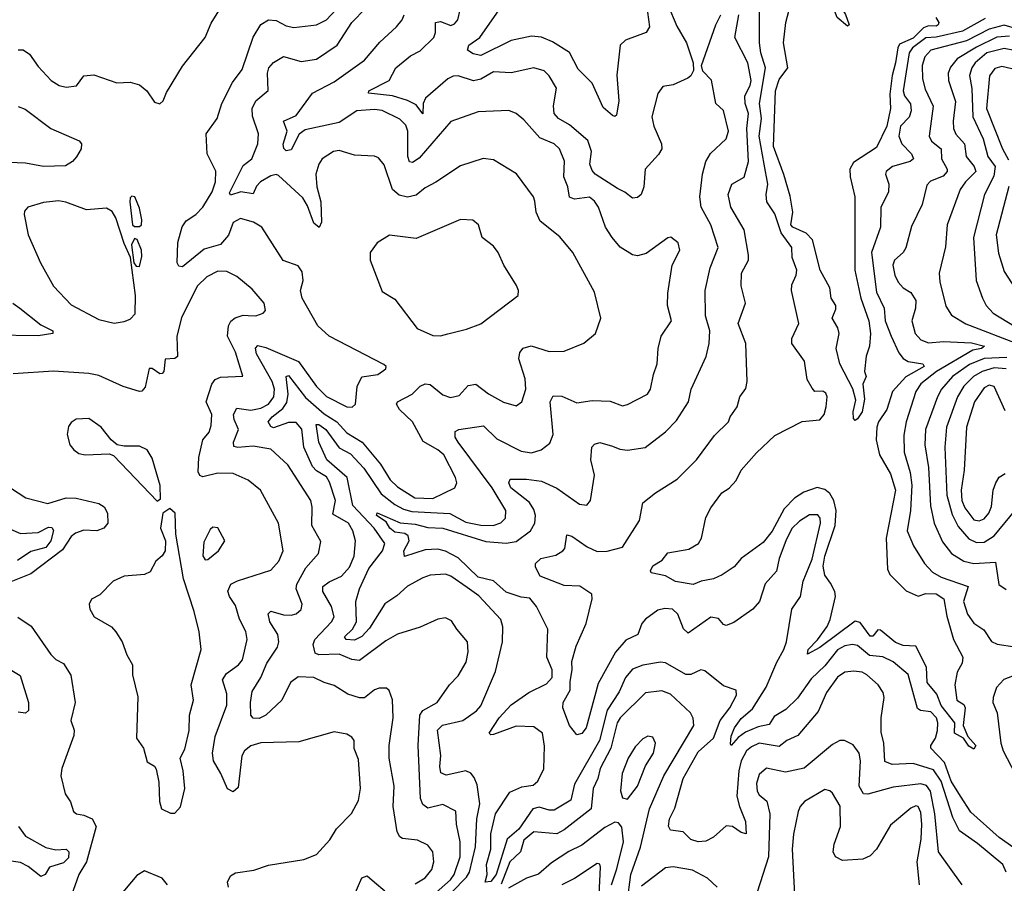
# Model space of a CAD drawing. Extents: x 1552033 to 1694788, y 811965 to 917215.
# Tile 510 of 632: x 1652401 to 1656295, y 887291 to 890706. Entities that reach past the tile are written whole.
import ezdxf

# ---------------------------------------------------------------- set-up
doc = ezdxf.new("R2010")
doc.units = 0

msp = doc.modelspace()

# ---------------------------------------------------------------- linework, layer by layer
at = {"layer": '0CON20XD'}
for points in [[(1653325, 890637.3), (1653355, 890686.2), (1653385, 890704.7), (1653415, 890703.1), (1653455, 890681.5), (1653485, 890675.4), (1653575, 890686.1), (1653615, 890704.7), (1653691.3, 890788.7)], [(1656219.3, 890710.7), (1656130.1, 890659.9), (1656025, 890636.9), (1655985, 890634.7), (1655931.8, 890595), (1655918.3, 890575), (1655894.5, 890425), (1655900.2, 890405), (1655923.7, 890373.7), (1655927, 890345), (1655919, 890321), (1655884.7, 890285), (1655877.4, 890245), (1655889.5, 890215), (1655928, 890175), (1655935.4, 890155), (1655922.9, 890145), (1655853.1, 890125), (1655827.5, 890105), (1655825.5, 890095), (1655838.4, 890055), (1655837.2, 890025), (1655807.3, 889962.7), (1655805.3, 889885), (1655769.5, 889785), (1655789, 889629), (1655820.3, 889565), (1655823.4, 889515), (1655847.5, 889455), (1655877.9, 889387.9), (1655895.6, 889365.6), (1655915, 889353.8), (1655972.5, 889345), (1655977.7, 889335), (1655905, 889293.2), (1655852.8, 889235), (1655830.8, 889165), (1655796.9, 889115), (1655790.3, 889095), (1655788.6, 889045), (1655801.2, 888985), (1655845, 888909.5), (1655864.5, 888845), (1655827.2, 888655), (1655832.7, 888532.7), (1655842, 888512), (1655907.1, 888447.1), (1655955, 888425.9), (1655985, 888436.7), (1656025, 888435.8), (1656055.8, 888415), (1656067.5, 888347.5), (1656094.3, 888255), (1656130.4, 888185), (1656128.8, 888161.2), (1656108.8, 888125), (1656098.8, 888075), (1656106.7, 888015), (1656135, 887997.1), (1656140.7, 887985), (1656132.2, 887915), (1656151.1, 887871.1), (1656182.9, 887835), (1656175, 887821.4), (1656155, 887832.9), (1656134, 887865), (1656097.8, 887885), (1656100, 887925), (1656045, 887993.2), (1656028, 888038), (1655990.6, 888085), (1655987.5, 888145), (1655945, 888228.2), (1655895, 888231.7), (1655865, 888242.4), (1655805, 888291.5), (1655795, 888292.8), (1655775, 888268.5), (1655765, 888268), (1655725, 888321.5), (1655705, 888327.1), (1655565, 888223.3), (1655516.4, 888196.4), (1655519.5, 888215), (1655556.7, 888253.3), (1655595, 888306.4), (1655606.4, 888333.6), (1655627, 888425), (1655624.4, 888445), (1655607.8, 888477.8), (1655585, 888509.1), (1655579.2, 888545), (1655585.8, 888585), (1655626.1, 888705), (1655630.6, 888765), (1655621.2, 888805), (1655605, 888832.8), (1655585, 888848.2), (1655555.3, 888855.3), (1655502, 888838), (1655465, 888814.3), (1655425, 888771.2), (1655376.8, 888683.2), (1655341.6, 888638.4), (1655255, 888575.6), (1655227.4, 888542.6), (1655179.8, 888510.2), (1655145, 888494.1), (1655096, 888485), (1655065, 888471.8), (1654995, 888483.8), (1654955, 888506.2), (1654898.3, 888518.3), (1654895.8, 888525.8), (1654904.5, 888545.5), (1654941.5, 888568.5), (1654965, 888597.1), (1655047.8, 888612.2), (1655086.2, 888635), (1655098, 888655), (1655115, 888737.5), (1655134.2, 888775), (1655178, 888835), (1655206.5, 888853.5), (1655235, 888884), (1655254.5, 888925), (1655315, 888993.5), (1655388.1, 889061.9), (1655495, 889117.5), (1655565, 889123.8), (1655582.3, 889145), (1655590, 889175), (1655594.4, 889214.4), (1655589.3, 889229.3), (1655577.3, 889237.3), (1655545.9, 889235.9), (1655535, 889248.8), (1655515, 889282.5), (1655504.4, 889355), (1655454.6, 889425), (1655455.4, 889445), (1655482.5, 889505), (1655453.3, 889635), (1655455, 889657.5), (1655472.5, 889695), (1655474.3, 889715), (1655455.6, 889765), (1655454.5, 889805), (1655412.5, 889862.5), (1655387.8, 889937.8), (1655356.1, 889986.1), (1655352.9, 890015), (1655360.5, 890055), (1655345.1, 890135), (1655326.1, 890245), (1655334.6, 890315.3), (1655326.6, 890375), (1655350.8, 890515), (1655332.1, 890575), (1655326.8, 890615), (1655327.5, 890795)], [(1655675, 890680), (1655634.6, 890715), (1655618, 890755), (1655625, 890780), (1655635, 890778), (1655666.6, 890726.6), (1655682, 890685), (1655675, 890680)], [(1652955, 890373.3), (1652968.8, 890385), (1652982.3, 890417.7), (1653045, 890522), (1653134.4, 890635), (1653158.2, 890691.8), (1653189.1, 890740.9)], [(1654014.8, 887225.2), (1654104.4, 887305), (1654119.2, 887325), (1654143, 887395), (1654143.5, 887455), (1654129.2, 887525), (1654126.4, 887576.4), (1654075, 887602.9), (1654015, 887587.6), (1653995, 887602.9), (1653986, 887626), (1653977.3, 887835), (1653983.4, 887955), (1653996.2, 887973.8), (1654051.8, 888005), (1654100.6, 888075), (1654135, 888110.6), (1654166.6, 888165), (1654175.4, 888205.4), (1654172.7, 888245), (1654129.5, 888295), (1654108.8, 888328.8), (1654085, 888340), (1654055, 888335.5), (1653985, 888303.8), (1653895, 888276.5), (1653849.9, 888250.1), (1653745, 888171.1), (1653715, 888175.8), (1653665, 888197.2), (1653583.8, 888193.8), (1653570.2, 888200.2), (1653562.2, 888235), (1653568.4, 888255), (1653634, 888325), (1653644.7, 888345), (1653634, 888385), (1653600, 888445), (1653600.7, 888465), (1653625, 888482.9), (1653673.8, 888505), (1653705, 888541.1), (1653724, 888584), (1653728.9, 888645), (1653719.2, 888685), (1653701.3, 888715), (1653639.8, 888749.8), (1653649.8, 888805), (1653626.7, 888876.7), (1653615, 888897.6), (1653575, 888922), (1653559.4, 888939.4), (1653524.9, 889014.9), (1653517, 889087), (1653495, 889112.9), (1653465, 889112.9), (1653405, 889092), (1653395, 889096.7), (1653384.2, 889115), (1653399.3, 889135), (1653441.8, 889168.2), (1653458, 889192), (1653462.7, 889225), (1653455.5, 889294.5), (1653465, 889299.2), (1653532, 889212), (1653605, 889146.7), (1653655.9, 889115.9), (1653695, 889072.6), (1653755.7, 889035.7), (1653828.2, 888948.2), (1653866.5, 888886.5), (1653895, 888858.1), (1653964.5, 888815), (1654035, 888812.1), (1654122, 888855), (1654130, 888875), (1654124.4, 888895), (1654078.2, 888985), (1654055.5, 889005), (1653997.3, 889037.3), (1653955, 889115.4), (1653904, 889165), (1653891.5, 889185), (1653895.7, 889195), (1653953.6, 889225), (1653985, 889256.4), (1654005, 889266.4), (1654025, 889262.7), (1654075, 889222.2), (1654105, 889211.3), (1654139.9, 889220.1), (1654175, 889259.5), (1654204.6, 889264.6), (1654255, 889226.4), (1654315, 889192.9), (1654365, 889179.1), (1654387.1, 889195), (1654402.6, 889245), (1654399.7, 889285), (1654375.4, 889365), (1654379.8, 889390.2), (1654393, 889407), (1654424.4, 889415.6), (1654495, 889393.3), (1654555, 889394.4), (1654632.8, 889427.2), (1654678, 889465), (1654699.2, 889525), (1654675, 889628.8), (1654588.2, 889785), (1654537.2, 889847.2), (1654459.6, 889909.6), (1654443.9, 889945), (1654438.3, 889988.3), (1654433.3, 890005), (1654366.6, 890096.6), (1654275, 890151.9), (1654233.6, 890156.4), (1654145, 890128.1), (1654047.2, 890062.8), (1654005, 890041.5), (1653968.7, 890011.3), (1653935, 890003.4), (1653902.3, 890012.3), (1653876.1, 890035), (1653842.5, 890132.5), (1653820.2, 890160.2), (1653805, 890166.5), (1653725, 890170.4), (1653665, 890188.2), (1653642.5, 890185), (1653597.8, 890155), (1653584.5, 890135), (1653572.9, 890095), (1653576.4, 890045), (1653592.5, 889985), (1653595.4, 889904.6), (1653585.6, 889884.4), (1653565, 889900.6), (1653540, 889970), (1653521, 890001), (1653425, 890089.7), (1653415, 890094.1), (1653395, 890088.4), (1653354.1, 890065), (1653337.5, 890047.5), (1653325, 890017.1), (1653275.5, 890024.5), (1653235, 890011.5), (1653231.2, 890021.2), (1653285, 890129.5), (1653319.1, 890155), (1653343.4, 890215), (1653345.2, 890255), (1653321.7, 890325), (1653320.2, 890355), (1653334.8, 890385.2), (1653384.2, 890425.8), (1653381.6, 890495), (1653386.9, 890515), (1653405, 890536.2), (1653445, 890560.3), (1653515, 890540.9), (1653575, 890549.2), (1653656.7, 890605), (1653715, 890695.4), (1653769.5, 890750.5)], [(1654964.2, 890765), (1655000.1, 890680.1), (1655037.9, 890615), (1655064.3, 890535), (1655066.2, 890505), (1655055.7, 890484.3), (1655043.3, 890475), (1654985, 890448.1), (1654945, 890441.4), (1654925, 890413.8), (1654901.7, 890321.7), (1654908.9, 890285), (1654938.9, 890215), (1654940.6, 890195), (1654927.4, 890172.6), (1654874.4, 890115), (1654869.6, 890045), (1654858.5, 890015), (1654845, 890002.9), (1654825, 889999.5), (1654794.4, 890024.4), (1654765, 890038.8), (1654677.3, 890095), (1654665, 890108.9), (1654656.5, 890135), (1654662.4, 890185), (1654647.7, 890227.7), (1654575, 890289.7), (1654532.5, 890315), (1654515.4, 890335), (1654512.9, 890365), (1654524.5, 890435), (1654495, 890484.4), (1654475, 890503.5), (1654435, 890515.4), (1654345, 890496.2), (1654275, 890500), (1654225, 890470.9), (1654195.4, 890464.6), (1654135, 890483.2), (1654115, 890482), (1654095, 890471.6), (1654006.4, 890395), (1653997.3, 890375), (1653995, 890333.3), (1653969.3, 890369.3), (1653935, 890386.7), (1653875.4, 890405.4), (1653781.2, 890415), (1653782.5, 890425), (1653862.9, 890465), (1653889.1, 890515), (1653947.2, 890562.8), (1653985, 890582.6), (1654039.7, 890635), (1654046.1, 890655), (1654045.6, 890695), (1654065, 890698.4), (1654106.8, 890683.2), (1654121.1, 890688.9), (1654133.6, 890705), (1654143.2, 890745)], [(1654879.8, 890765), (1654891.8, 890678.2), (1654879.2, 890655), (1654797.5, 890625), (1654775.4, 890604.6), (1654763.2, 890486.8), (1654770.4, 890385), (1654762, 890328), (1654755, 890322.5), (1654745, 890327.5), (1654708.3, 890358.3), (1654665.3, 890455), (1654610, 890510), (1654575, 890576.2), (1654507.9, 890617.9), (1654465, 890636.7), (1654425, 890640.2), (1654345, 890623.7), (1654225, 890564.5), (1654195, 890570.2), (1654171.7, 890585), (1654178.1, 890605), (1654221.4, 890635), (1654298.1, 890745)], [(1656023.6, 890715), (1656035.6, 890695), (1656033.6, 890685), (1656025, 890680), (1655995, 890681.4), (1655975, 890674.1), (1655935, 890633.1), (1655881, 890609), (1655873.9, 890595), (1655865.3, 890534.7), (1655851.4, 890485), (1655842, 890412), (1655844.9, 890355), (1655830.2, 890285), (1655790, 890200), (1655699.2, 890140.8), (1655684.7, 890115), (1655685.8, 890085), (1655703.9, 890005), (1655704.2, 889715), (1655727.8, 889605), (1655758.7, 889515), (1655765.3, 889464.7), (1655762.2, 889415), (1655748.1, 889375), (1655742.2, 889315), (1655748.6, 889295), (1655736.2, 889265), (1655741.7, 889205), (1655733, 889155), (1655715, 889127.5), (1655705, 889121.1), (1655698.9, 889128.9), (1655697.2, 889155), (1655708.3, 889201.7), (1655696.3, 889246.4), (1655644.8, 889345), (1655629.6, 889405), (1655642.2, 889465), (1655636.8, 889486.8), (1655614.2, 889525), (1655629.1, 889560.9), (1655628.2, 889575), (1655610.1, 889605), (1655604.5, 889645), (1655567, 889715), (1655535.9, 889835.9), (1655511.8, 889861.8), (1655458.2, 889885), (1655451.4, 889895), (1655458.2, 889945), (1655447.7, 890007.7), (1655423.3, 890093.3), (1655381.9, 890205), (1655389.6, 890425), (1655405, 890469.6), (1655438.7, 890515), (1655422.1, 890615), (1655430.7, 890695), (1655444.7, 890745.3)], [(1653530.9, 890270.9), (1653506.9, 890253.1), (1653475, 890191.1), (1653455, 890187.8), (1653446, 890196), (1653443.6, 890213.6), (1653459.7, 890265), (1653444.2, 890305), (1653495, 890326.4), (1653559.2, 890415), (1653645, 890460.6), (1653764.8, 890545.2), (1653825, 890616.9), (1653891.8, 890678.2), (1653914.2, 890705.8), (1653921.3, 890725)], [(1655248.4, 887595), (1655272.2, 887535), (1655273.9, 887486.1), (1655255, 887491.1), (1655220.8, 887515), (1655195, 887518.1), (1655145, 887472.5), (1655115, 887457.1), (1655085, 887454), (1655055, 887464), (1655024.5, 887494.5), (1654975, 887500.6), (1654967.2, 887517.2), (1654971.6, 887545), (1654992, 887588), (1655025.2, 887705), (1655085, 887810), (1655144.8, 887865), (1655171.2, 887935), (1655209.7, 887985), (1655236.2, 888035), (1655234.4, 888054.4), (1655185, 888071.9), (1655111.1, 888131.1), (1655095, 888134.5), (1655055, 888116.9), (1655035, 888115.9), (1654955, 888162.7), (1654935.4, 888165.4), (1654865, 888153.4), (1654825, 888137.2), (1654796.8, 888105), (1654772.2, 888047.8), (1654724.3, 887975.7), (1654694.1, 887855.9), (1654595, 887682.9), (1654580.3, 887619.7), (1654515, 887580.2), (1654495, 887579.6), (1654455, 887591.6), (1654430.6, 887585), (1654375, 887505.2), (1654328.9, 887465), (1654285, 887325.6), (1654265, 887298.2), (1654242, 887295), (1654250.6, 887325), (1654247.5, 887365), (1654264.1, 887425), (1654265, 887486.7), (1654282.6, 887565), (1654339.3, 887650.7), (1654387.7, 887672.3), (1654431.7, 887678.3), (1654450.9, 887695), (1654473.7, 887743.7), (1654476.4, 887833.6), (1654468.8, 887885), (1654435, 887910), (1654365, 887912.3), (1654275, 887878.9), (1654265, 887878), (1654258, 887885), (1654297.8, 887945), (1654345, 887996.5), (1654415, 888044.6), (1654485, 888080), (1654506.9, 888105), (1654507.7, 888135), (1654485.8, 888185), (1654490.4, 888295), (1654445, 888385.6), (1654418.1, 888418.1), (1654385, 888422.3), (1654325, 888442.3), (1654275, 888487.1), (1654215, 888501.4), (1654135, 888577.5), (1654085, 888604.4), (1654055, 888611.5), (1654005, 888609.3), (1653923.6, 888583.6), (1653920.6, 888605), (1653941.2, 888645), (1653937.8, 888665), (1653925, 888673.8), (1653885, 888679.6), (1653864.9, 888694.9), (1653850, 888720), (1653812.8, 888745), (1653814.5, 888755.5), (1653905.6, 888715.6), (1653965, 888711.1), (1654015, 888697.1), (1654075, 888694.9), (1654245, 888642.2), (1654325, 888635.9), (1654365, 888641.8), (1654421.2, 888685), (1654438.8, 888715), (1654441.7, 888745), (1654435, 888768.5), (1654416.8, 888796.8), (1654344.2, 888855), (1654335.6, 888875), (1654341.2, 888888.8), (1654405, 888888.7), (1654465, 888880.5), (1654525, 888852.6), (1654615, 888789.5), (1654644.4, 888785.6), (1654658.9, 888805), (1654673.9, 888905), (1654659.6, 888965), (1654663.5, 889015), (1654675, 889027.5), (1654695, 889034.5), (1654745, 889019.1), (1654775, 889007.1), (1654805, 889003.3), (1654875, 889013.5), (1654955, 889076.2), (1654998.6, 889121.4), (1655046.2, 889195), (1655056.2, 889245), (1655115.8, 889374.3), (1655128.1, 889425), (1655130.5, 889475), (1655113.4, 889535), (1655112.1, 889635), (1655131.8, 889725), (1655162.9, 889805), (1655134.7, 889895), (1655096.7, 889965), (1655091.1, 890005), (1655101.2, 890095), (1655115.3, 890145), (1655133.6, 890176.4), (1655195.2, 890234.8), (1655203.8, 890265), (1655185, 890346.7), (1655154.5, 890375), (1655136.5, 890466.5), (1655102.5, 890502.5), (1655098, 890525), (1655153.9, 890685), (1655174.4, 890725)], [(1655585, 888150), (1655530.9, 888099.1), (1655477.4, 888022.6), (1655431.4, 887978.6), (1655385, 887950), (1655365, 887919.2), (1655321, 887909), (1655271.7, 887888.3), (1655242.7, 887867.3), (1655215, 887836.2), (1655212.7, 887842.7), (1655215, 887872), (1655227.7, 887905), (1655255, 887942), (1655299, 887981), (1655353.5, 888066.5), (1655395.1, 888164.9), (1655423.1, 888215), (1655433.3, 888245), (1655454.6, 888375), (1655489.6, 888425), (1655499.1, 888485), (1655535, 888572.5), (1655568.3, 888715), (1655566.9, 888735), (1655557.3, 888747.3), (1655525, 888747.6), (1655485, 888723.1), (1655455, 888693.9), (1655430.6, 888645), (1655404.7, 888575), (1655394.7, 888525.3), (1655349.2, 888475), (1655326.7, 888405), (1655300, 888375), (1655225, 888321.8), (1655195, 888310.5), (1655184.1, 888314.1), (1655165, 888337.5), (1655135, 888343.6), (1655045, 888279.4), (1655026.4, 888296.4), (1655004.1, 888355), (1654982.5, 888375), (1654953.2, 888376.8), (1654925, 888370.2), (1654876.4, 888335), (1654862, 888318), (1654845.6, 888274.4), (1654798.4, 888251.6), (1654757.2, 888205), (1654689.6, 888080.4), (1654641.8, 887905), (1654625, 887883.1), (1654605, 887878.1), (1654575, 887914.4), (1654548.9, 887985), (1654550.4, 888005), (1654578.8, 888055), (1654578.6, 888088.6), (1654586.6, 888135), (1654585, 888167.5), (1654602, 888228), (1654642, 888318), (1654665.3, 888415), (1654664, 888434), (1654616.1, 888466.1), (1654555, 888467.7), (1654460, 888505), (1654440.5, 888540.5), (1654440.8, 888555), (1654462, 888575), (1654521.1, 888588.9), (1654548.6, 888605), (1654556.5, 888615), (1654565, 888668.8), (1654585, 888663.3), (1654645, 888621.2), (1654685, 888603.3), (1654725, 888604.1), (1654785, 888619.4), (1654852.5, 888725), (1654866, 888795), (1654915.8, 888835), (1655001.2, 888888.8), (1655078.1, 888965), (1655148.9, 889061.1), (1655204.3, 889115.7), (1655210.8, 889135), (1655238.9, 889175), (1655249.4, 889215), (1655272.6, 889247.4), (1655278.1, 889275), (1655272.7, 889425), (1655242.7, 889505), (1655271.1, 889585), (1655254, 889654), (1655256, 889704), (1655282.8, 889755), (1655283.5, 889775), (1655266.2, 889875), (1655213.6, 889965), (1655202.9, 890015), (1655217.5, 890055), (1655266.5, 890083.5), (1655283.8, 890145), (1655277, 890275), (1655283.8, 890335), (1655270.7, 890375), (1655269.2, 890405), (1655290.2, 890445), (1655293.4, 890465), (1655281.2, 890535), (1655229.1, 890635), (1655244.8, 890725)], [(1656349, 890669), (1656295, 890684), (1656235, 890668.3), (1656145, 890622.9), (1656005, 890585.5), (1655980.6, 890559.4), (1655969.8, 890525), (1655971.4, 890471.4), (1655981.6, 890431.6), (1656013.5, 890363.5), (1655997.8, 890245), (1656007.5, 890225), (1656045.8, 890195), (1656046, 890155), (1656069.3, 890115), (1656069.1, 890105), (1656052.9, 890087.1), (1656003.3, 890066.7), (1655988, 890052), (1655970, 889975), (1655927.9, 889887.9), (1655905.8, 889804.2), (1655894.7, 889785.3), (1655861.4, 889755), (1655854.6, 889735), (1655862, 889695), (1655875, 889667.5), (1655895.3, 889645.3), (1655925, 889626.4), (1655944.7, 889595), (1655943.4, 889565), (1655929.2, 889515), (1655942.9, 889465), (1655965, 889439.3), (1655995, 889428.1), (1656055, 889433.4), (1656165, 889428.3), (1656216.9, 889415), (1656205, 889405.5), (1656170.8, 889399.2), (1656026.4, 889315), (1655964.6, 889265.4), (1655944.7, 889235), (1655906.9, 889115), (1655897.8, 889062.2), (1655899.6, 888995), (1655923.3, 888915), (1655929.2, 888865), (1655924.4, 888765), (1655910.8, 888685), (1655936.2, 888625), (1655980, 888555), (1656010.8, 888520.7), (1656045, 888501.4), (1656151.5, 888465), (1656133.6, 888405), (1656149.5, 888355), (1656175, 888320), (1656213.6, 888293.6), (1656245, 888247.5), (1656266.4, 888236.4), (1656406.7, 888215)], [(1653965, 887288.7), (1654005, 887312.6), (1654030.9, 887345), (1654039.6, 887375), (1654035.5, 887415), (1654015, 887441.5), (1653975, 887461.5), (1653915, 887467.8), (1653904.3, 887475), (1653894.6, 887494.6), (1653878.1, 887595), (1653882.7, 887675), (1653862.4, 887785), (1653862.2, 887835), (1653878.7, 887945), (1653876.2, 888016.2), (1653863, 888053), (1653852.5, 888062.5), (1653822.9, 888062.9), (1653805, 888056.4), (1653765.3, 888024.7), (1653745, 888024), (1653698.7, 888038.7), (1653645, 888073.5), (1653605, 888084.6), (1653564.8, 888104.8), (1653503.1, 888106.9), (1653472.5, 888085), (1653437.8, 888015), (1653375, 887956.2), (1653348.1, 887941.9), (1653325, 887943.5), (1653316.1, 887956.1), (1653313.9, 888005), (1653321.2, 888048.8), (1653355, 888104.4), (1653378.3, 888161.7), (1653421, 888225), (1653426.8, 888245), (1653422.2, 888275), (1653391.2, 888325), (1653383.9, 888356.1), (1653395, 888366.6), (1653445, 888352.2), (1653475, 888351.6), (1653495, 888356.7), (1653515, 888373.1), (1653517.8, 888395), (1653495.3, 888454.7), (1653496.8, 888473.2), (1653532.4, 888537.6), (1653583.1, 888595), (1653592.6, 888642.6), (1653556.7, 888705), (1653557.6, 888777.6), (1653552.3, 888805), (1653461.2, 888945), (1653395, 889007.7), (1653325, 889019.8), (1653264.2, 889014.2), (1653247.8, 889017.8), (1653246.5, 889035), (1653266.4, 889085), (1653249.8, 889125), (1653247, 889145), (1653259.8, 889170.2), (1653315, 889161.9), (1653355, 889170.2), (1653385, 889186), (1653407, 889215), (1653408.9, 889245), (1653400.1, 889275), (1653337.5, 889385), (1653333.7, 889406.3), (1653342.5, 889417.5), (1653375, 889409), (1653503.6, 889353.6), (1653574.7, 889255), (1653615, 889215.9), (1653695.5, 889174.5), (1653716.2, 889173.8), (1653730, 889185), (1653736.2, 889255), (1653755, 889293.1), (1653817.3, 889302.7), (1653848.8, 889325), (1653850, 889335), (1653842, 889342), (1653625.7, 889455), (1653580, 889495), (1653518.2, 889605), (1653511.9, 889635), (1653522.5, 889675), (1653518.3, 889708.3), (1653502.3, 889732.3), (1653443.9, 889753.9), (1653359.1, 889885), (1653325.8, 889905), (1653275, 889919.2), (1653245, 889904.4), (1653226.6, 889853.4), (1653195, 889817.3), (1653131.4, 889798.6), (1653045, 889728.9), (1653030.9, 889730.9), (1653023.9, 889743.9), (1653026.6, 889825), (1653043.8, 889886.2), (1653059.6, 889910.4), (1653097.5, 889935), (1653125.1, 889964.9), (1653161.9, 890025), (1653176, 890065), (1653176.7, 890106.8), (1653143.3, 890175), (1653139.4, 890255), (1653182.9, 890315), (1653200.9, 890375), (1653243.1, 890456.9), (1653280.6, 890509.4), (1653325, 890637.3)], [(1656315, 890641.3), (1656265, 890637.3), (1656185, 890596.7), (1656108.8, 890551.2), (1656082.2, 890517.8), (1656073.1, 890495), (1656074.7, 890465), (1656102.1, 890382.1), (1656092.4, 890305), (1656094.2, 890275), (1656103.8, 890253.8), (1656137, 890215), (1656144.8, 890165), (1656175.7, 890125), (1656181.9, 890105), (1656141.1, 890065), (1656120, 890035), (1656069.7, 889895), (1656062.7, 889807.3), (1656037, 889703), (1656039.5, 889669.5), (1656063.6, 889573.6), (1656086.8, 889536.8), (1656142.8, 889502.8), (1656355, 889421.3)], [(1652395, 890586.4), (1652415, 890586.5), (1652440, 890570), (1652475, 890520.8), (1652525.8, 890465), (1652558, 890445), (1652585, 890438.5), (1652626.1, 890443.9), (1652655, 890483.3), (1652695, 890488), (1652785.9, 890455.9), (1652838.3, 890458.3), (1652875, 890448), (1652904, 890425), (1652935, 890380), (1652955, 890373.3)], [(1656335, 890583.9), (1656295, 890592.4), (1656225.3, 890575), (1656179.3, 890535), (1656166.2, 890515), (1656157.8, 890485), (1656166.4, 890433.6), (1656171.1, 890321.1), (1656211, 890235), (1656230, 890165), (1656259.5, 890125), (1656253.3, 890086.7), (1656216.2, 890015), (1656173.3, 889845), (1656183.6, 889675), (1656209.1, 889605), (1656223.8, 889575), (1656251.1, 889545), (1656335, 889494.4)], [(1656325, 890511.3), (1656285, 890520.9), (1656257.6, 890512.4), (1656236.5, 890483.5), (1656225.2, 890355), (1656288.4, 890195), (1656311.7, 890151.7)], [(1652395, 890363.2), (1652422.5, 890352.5), (1652525, 890276), (1652636.5, 890226.5), (1652646.4, 890215), (1652644.4, 890195), (1652626.1, 890163.9), (1652610.8, 890145), (1652582.5, 890127.5), (1652495.2, 890124.8), (1652425, 890138.3), (1652325, 890142.6)], [(1654109.9, 887255), (1654167.7, 887315), (1654179.9, 887335), (1654204.3, 887435), (1654209.5, 887545), (1654221.5, 887605), (1654210.5, 887680.5), (1654199.1, 887709.1), (1654185, 887725.6), (1654165, 887735.3), (1654088.3, 887718.3), (1654067, 887727), (1654062.6, 887752.6), (1654066.3, 887796.3), (1654054.2, 887895.8), (1654073.7, 887916.3), (1654154.4, 887935), (1654207.3, 887972.7), (1654225, 887992.9), (1654282.4, 888127.6), (1654310.3, 888245), (1654311.6, 888305), (1654304.3, 888334.3), (1654217, 888427), (1654170.7, 888460.7), (1654106.9, 888505), (1654085, 888512.7), (1654025, 888508.9), (1653995, 888498.8), (1653935, 888465.4), (1653892.9, 888427.1), (1653845, 888395.6), (1653785, 888300), (1653755, 888266.2), (1653725, 888251.6), (1653692.2, 888255), (1653685.4, 888265), (1653717.7, 888295), (1653733.1, 888325), (1653730.9, 888405), (1653745.8, 888455), (1653781.7, 888535), (1653836.2, 888605), (1653845.3, 888635), (1653803.2, 888695), (1653719.2, 888785), (1653695.9, 888895), (1653615.4, 888965.4), (1653584.9, 889034.9), (1653574.2, 889105), (1653585, 889105.2), (1653611.9, 889085), (1653665, 889013.2), (1653709.6, 888989.6), (1653762.2, 888932.2), (1653830.4, 888830.4), (1653885, 888789), (1653919.7, 888769.7), (1653951.5, 888761.5), (1654102.7, 888752.7), (1654165, 888719.2), (1654225, 888706.3), (1654274, 888706), (1654303.6, 888716.4), (1654322.3, 888735), (1654324.1, 888765), (1654269.4, 888855), (1654134.7, 889035), (1654123.1, 889055), (1654123, 889077), (1654137.5, 889085), (1654235, 889100), (1654288.6, 889048.6), (1654385, 888999.2), (1654425, 888992.7), (1654464.2, 889005), (1654498.3, 889031.7), (1654510.4, 889065), (1654499.7, 889195), (1654511.3, 889218.7), (1654545, 889217.1), (1654605, 889190.8), (1654665, 889199.5), (1654737, 889197), (1654785, 889179.2), (1654805, 889183.8), (1654884, 889225), (1654896.5, 889245), (1654907.2, 889302.8), (1654922.5, 889345), (1654925.8, 889405), (1654938.1, 889455), (1654979.2, 889515), (1654962.5, 889575), (1654964.6, 889625), (1654981.9, 889735), (1655011.4, 889795), (1655005, 889823.3), (1654975.9, 889845.9), (1654965, 889843.8), (1654878.5, 889781.5), (1654845, 889771.4), (1654825, 889775.8), (1654776, 889806), (1654744.4, 889845), (1654717.5, 889885), (1654690, 889965), (1654675, 889987.7), (1654655, 890003.4), (1654595.9, 889995.9), (1654575, 890004.4), (1654569.5, 890045), (1654552.9, 890085), (1654555.9, 890145.9), (1654536.4, 890195), (1654515, 890214.5), (1654458.7, 890238.7), (1654395, 890310), (1654364.6, 890334.6), (1654336.1, 890346.1), (1654215, 890340.9), (1654106.7, 890303.3), (1653981.1, 890158.9), (1653955, 890141.1), (1653943.1, 890143.1), (1653935.8, 890165), (1653935.7, 890265), (1653929, 890289), (1653905, 890312.1), (1653835, 890346.8), (1653805, 890351), (1653735, 890345.9), (1653665, 890299.1), (1653530.9, 890270.9)], [(1656313.2, 890046.8), (1656262.9, 889855), (1656272.4, 889782.4), (1656295, 889709.5), (1656350, 889625)], [(1652875, 889887.5), (1652882.5, 889895), (1652883.8, 889915), (1652875, 889960), (1652856.7, 890005), (1652845, 890007.5), (1652838.3, 890001.7), (1652837.5, 889985), (1652847.5, 889895), (1652855, 889887.5), (1652875, 889887.5)], [(1652774.4, 889505.6), (1652815, 889511.9), (1652838.7, 889521.3), (1652857.9, 889542.1), (1652860, 889615), (1652840, 889765), (1652815, 889821.2), (1652782.1, 889922.1), (1652767, 889947), (1652745, 889960.4), (1652665, 889954.2), (1652584.3, 889984.3), (1652555, 889989.2), (1652495, 889983.2), (1652434, 889965), (1652421.1, 889948.9), (1652418.6, 889935), (1652434.5, 889855), (1652484.3, 889745), (1652535, 889651.9), (1652605, 889578.6), (1652715, 889520), (1652774.4, 889505.6)], [(1654065, 889456), (1654095, 889464), (1654168.3, 889481.7), (1654225, 889502.9), (1654372, 889615), (1654374, 889635), (1654365.8, 889655), (1654316.4, 889735), (1654293.3, 889785), (1654275, 889810), (1654230, 889845), (1654216.2, 889895), (1654192.7, 889912.7), (1654145, 889915.6), (1653968.9, 889841.1), (1653863.6, 889853.6), (1653815, 889823.8), (1653787.1, 889785), (1653787.8, 889755), (1653835, 889630.8), (1653885, 889601.2), (1653973.8, 889485), (1654035, 889457.5), (1654065, 889456)], [(1652875, 889730), (1652885, 889770), (1652882.5, 889795), (1652866, 889836), (1652855, 889840), (1652843.8, 889815), (1652852.5, 889745), (1652861.7, 889731.7), (1652875, 889730)], [(1653226.5, 887275), (1653223.5, 887295), (1653235, 887320.8), (1653255, 887332.2), (1653327.7, 887342.3), (1653385, 887362.1), (1653525.6, 887384.4), (1653575, 887404), (1653627.9, 887462.1), (1653653.9, 887506.1), (1653713.4, 887566.6), (1653741.7, 887618.3), (1653749.2, 887665), (1653740.7, 887780.7), (1653723.5, 887823.5), (1653724.4, 887855), (1653715, 887868.6), (1653695, 887880.5), (1653645, 887889.1), (1653505, 887849.6), (1653355, 887845.7), (1653315, 887834.7), (1653290.3, 887815), (1653280.5, 887795), (1653265, 887670), (1653245, 887652.5), (1653223.8, 887663.8), (1653197.2, 887725), (1653167.2, 887775), (1653163.5, 887805), (1653175, 887871.4), (1653220.3, 887995), (1653220.1, 888040.1), (1653202.8, 888095), (1653219.4, 888120.6), (1653266.2, 888155), (1653283.1, 888175), (1653301.1, 888255), (1653296.3, 888286.4), (1653270.7, 888335), (1653255, 888388.6), (1653231.3, 888425), (1653224.2, 888445.8), (1653236.8, 888473.2), (1653263.2, 888486.8), (1653395, 888529.6), (1653426.4, 888565), (1653443.2, 888605), (1653424.4, 888715), (1653353.3, 888845), (1653304.3, 888885), (1653245, 888911.4), (1653185, 888913), (1653125, 888898.6), (1653113.3, 888903.3), (1653107.5, 888917.5), (1653109.6, 888975), (1653125.9, 889045), (1653150.4, 889075), (1653158.8, 889101.2), (1653160.7, 889145), (1653139.1, 889195), (1653160.7, 889265), (1653175, 889282.9), (1653195, 889291.6), (1653283.3, 889296.7), (1653255, 889390.6), (1653223.8, 889455), (1653226.5, 889495), (1653236.2, 889513.8), (1653253.2, 889526.8), (1653285, 889536.9), (1653305, 889536.7), (1653335.7, 889534.3), (1653364.2, 889545.8), (1653374, 889556), (1653367.8, 889585), (1653320.1, 889640.1), (1653260.3, 889690.3), (1653220.4, 889710.4), (1653185, 889711.2), (1653141, 889689), (1653105, 889653.8), (1653041.8, 889528.2), (1653023.3, 889453.3), (1653026, 889374), (1653015, 889366.2), (1652977, 889363), (1652971.2, 889315), (1652965, 889306.7), (1652955, 889306), (1652925, 889326), (1652912.9, 889327.1), (1652897.3, 889252.7), (1652885, 889237.1), (1652875, 889235.6), (1652810, 889255), (1652715, 889298.2), (1652675, 889306.9), (1652535, 889316.3), (1652375, 889305.5)], [(1652374.4, 889585), (1652401.5, 889565), (1652485, 889499.3), (1652531.9, 889475), (1652533.1, 889465), (1652474, 889456), (1652295, 889458.9)], [(1656305, 889370.4), (1656215, 889366.3), (1656157.5, 889342.5), (1656090, 889295), (1656046.5, 889245), (1656030.2, 889215), (1655983.2, 889085), (1655981, 889025), (1655995.6, 888935), (1656003.1, 888783.1), (1656017.5, 888715), (1656051.2, 888641.2), (1656086, 888595), (1656135, 888564.3), (1656175, 888555.7), (1656260.6, 888560.6), (1656272.8, 888472.8), (1656302.8, 888452.8)], [(1656301.8, 889325), (1656255, 889329.2), (1656208, 889315), (1656173.4, 889295), (1656135, 889256.2), (1656109.6, 889215), (1656066, 889095), (1656059.6, 889015), (1656067.9, 888825), (1656088.5, 888748.5), (1656112.2, 888702.2), (1656155, 888652.9), (1656185, 888638.8), (1656215, 888639.2), (1656255.3, 888665), (1656335, 888762.9)], [(1656298.8, 889158.8), (1656255, 889254.7), (1656235, 889260.4), (1656215, 889250.6), (1656177.1, 889195), (1656145.2, 889095), (1656136.7, 888925), (1656124.6, 888845), (1656127.1, 888805), (1656138.9, 888775), (1656175, 888728.6), (1656195, 888724), (1656215, 888732.1), (1656234.2, 888755), (1656245, 888781.4), (1656251.6, 888845), (1656260.9, 888875), (1656275, 888896.5), (1656298.6, 888911.4)], [(1652945, 888802.5), (1652958.3, 888811.7), (1652956.6, 888863.4), (1652925, 888972.5), (1652905, 889005.5), (1652875, 889020), (1652815, 889019.2), (1652787.5, 889025), (1652762.5, 889045), (1652723.3, 889095), (1652675, 889129.2), (1652625, 889125.8), (1652605, 889113.3), (1652595, 889097.5), (1652588.6, 889065), (1652599.2, 889025), (1652615, 889004.2), (1652635, 888990.8), (1652660, 888985), (1652755, 888989.2), (1652772.7, 888982.7), (1652945, 888802.5)], [(1652365, 888854.3), (1652426.2, 888815), (1652513.2, 888793.2), (1652585, 888814.7), (1652625, 888813.7), (1652715, 888792.9), (1652735, 888779.5), (1652749.2, 888755), (1652750.5, 888715), (1652734.7, 888695.3), (1652706.1, 888683.9), (1652655, 888686.6), (1652621.5, 888675), (1652605, 888661.5), (1652570.4, 888609.6), (1652445, 888514.6), (1652360, 888480)], [(1653015, 887567.5), (1653037, 887593), (1653054.5, 887665.5), (1653047.9, 887735), (1653035.6, 887785), (1653055, 887821.2), (1653072.1, 887895), (1653073.1, 887955), (1653089.1, 888015), (1653079.7, 888075), (1653118.5, 888215), (1653111.1, 888285), (1653091.9, 888365), (1653049.2, 888495), (1653018.3, 888671.7), (1653016.7, 888755), (1652995, 888772.5), (1652967.5, 888755), (1652958.5, 888695), (1652978.5, 888645), (1652976.5, 888605), (1652965, 888585.6), (1652939.5, 888565), (1652917.5, 888522.5), (1652895, 888511.9), (1652814.5, 888505.5), (1652771.2, 888485), (1652718.1, 888431.9), (1652685, 888414), (1652675.8, 888395), (1652679.2, 888375), (1652696.2, 888345), (1652764.4, 888304.4), (1652782, 888285), (1652806.9, 888245), (1652824.6, 888194.6), (1652848, 888155), (1652847.1, 888115), (1652868.3, 888028.3), (1652862.9, 887865), (1652890.8, 887825), (1652905, 887771.2), (1652934.2, 887754.2), (1652941.4, 887741.4), (1652951.1, 887691.1), (1652954.3, 887614.3), (1652962.5, 887585), (1652998.3, 887568.3), (1653015, 887567.5)], [(1652335, 888704.3), (1652404.1, 888674.1), (1652475, 888677.6), (1652515, 888699.2), (1652528.1, 888698.1), (1652535.3, 888685.3), (1652524.9, 888645), (1652505, 888618.6), (1652445, 888603), (1652392.2, 888567.8)], [(1653135, 888570), (1653145, 888570.8), (1653188, 888605), (1653213.3, 888645), (1653185, 888696.7), (1653165, 888698.8), (1653155, 888690), (1653130.2, 888639.8), (1653125.8, 888585.8), (1653135, 888570)], [(1652393.5, 888343.5), (1652447.4, 888307.4), (1652525, 888195.7), (1652545, 888175.8), (1652575, 888160), (1652604.2, 888114.2), (1652621.1, 888005), (1652603.6, 887935), (1652616.3, 887896.3), (1652615.6, 887875.6), (1652567.5, 887745), (1652563.8, 887715), (1652580.8, 887645), (1652602.6, 887612.6), (1652614.6, 887574.6), (1652625.5, 887565.5), (1652655, 887560.4), (1652687.5, 887545), (1652703.5, 887515), (1652665.7, 887375), (1652635.8, 887325), (1652605, 887240)], [(1656354.7, 887415), (1656275, 887472.4), (1656162.6, 887572.6), (1656121.2, 887635), (1656085.1, 887695), (1656058.9, 887768.9), (1656004.7, 887825), (1656004.2, 887835), (1656022.5, 887865), (1656030.6, 887895), (1656032.7, 887925), (1656026.7, 887945), (1656005, 887968.3), (1655963.6, 887973.6), (1655951.7, 887981.8), (1655915, 888116.4), (1655855, 888165.9), (1655815, 888186.2), (1655761.5, 888191.5), (1655715, 888230.5), (1655695, 888235.2), (1655665, 888230.4), (1655635.7, 888214.3), (1655585, 888150)], [(1656495, 888174.3), (1656293.2, 888096.8), (1656264.1, 888065), (1656250.6, 888025), (1656249.1, 888005), (1656266.4, 887965), (1656281.1, 887845), (1656290.2, 887815), (1656353.2, 887693.2)], [(1652335, 888152.9), (1652402.8, 888112.7), (1652436.2, 888005), (1652436.4, 887973.6), (1652425, 887963.8), (1652395, 887967.7)], [(1656302, 887335), (1656288.8, 887365), (1656188.6, 887448.6), (1656117.9, 887497.9), (1656091, 887551), (1656045.3, 887695), (1656015, 887739.4), (1655935, 887764.2), (1655851, 887761), (1655822.5, 887772.5), (1655818.2, 887845), (1655807.9, 887887.9), (1655808.4, 887945), (1655819.6, 888025), (1655816.1, 888045), (1655796.7, 888075), (1655751.4, 888115), (1655733.3, 888125), (1655699.8, 888129.8), (1655665, 888125.4), (1655635, 888105.3), (1655592.4, 888045), (1655559.3, 887970.7), (1655478.5, 887875), (1655435, 887855.3), (1655405, 887831), (1655325, 887844.2), (1655295, 887830.6), (1655275.9, 887814.1), (1655254.5, 887775.5), (1655244.8, 887735), (1655237.7, 887635), (1655248.4, 887595)], [(1654807.3, 887245), (1654813.6, 887295), (1654818.4, 887325), (1654856.4, 887433.6), (1654891.7, 887585), (1654948.7, 887715), (1655067.1, 887915), (1655065, 887943.8), (1655053.8, 887965), (1654975, 888038), (1654941.3, 888051.3), (1654875.6, 888044.4), (1654775.8, 887945), (1654764.7, 887924.8), (1654738.9, 887825), (1654696.9, 887745), (1654687.8, 887705), (1654668.8, 887665), (1654660.8, 887585), (1654555, 887501.6), (1654525, 887486.5), (1654435, 887494.6), (1654395, 887461.2), (1654381.2, 887415), (1654339.4, 887375), (1654305, 887286.7)], [(1654805, 887622.9), (1654844.7, 887675), (1654876.4, 887755), (1654907.5, 887805), (1654915.4, 887845.4), (1654905, 887868.8), (1654885, 887872), (1654865, 887862.5), (1654835, 887830.8), (1654807.3, 887785), (1654784.2, 887725), (1654776.9, 887656.9), (1654785, 887628.8), (1654805, 887622.9)], [(1656128.1, 887285), (1656035.4, 887415), (1656020.4, 887565), (1656002.5, 887655), (1655987.7, 887677.7), (1655965, 887683.4), (1655855, 887670.5), (1655755, 887642.7), (1655738, 887645), (1655721.6, 887675), (1655726.1, 887775), (1655720.5, 887805), (1655697.8, 887837.8), (1655662.5, 887855), (1655645, 887855.7), (1655615, 887839.5), (1655503.8, 887746.2), (1655429.7, 887729.7), (1655355, 887745.6), (1655325, 887721.2), (1655315.6, 887685), (1655318.2, 887655), (1655325, 887640.6), (1655356.2, 887615), (1655368.4, 887565), (1655363, 887395), (1655317.7, 887255)], [(1655959.1, 887285), (1655950.3, 887375), (1655966, 887465), (1655969.2, 887525), (1655965, 887570), (1655955, 887594.5), (1655945, 887597.2), (1655925, 887588.4), (1655845, 887520.5), (1655789.1, 887425), (1655765, 887399.2), (1655735, 887385.9), (1655655, 887380.4), (1655627.8, 887395), (1655618.8, 887415), (1655622.5, 887445), (1655646.9, 887515), (1655645.3, 887595.2), (1655615, 887646.9), (1655605, 887656.5), (1655585, 887661.8), (1655505, 887613.5), (1655487.8, 887595), (1655479.5, 887575), (1655461.6, 887485), (1655456.6, 887425), (1655465.3, 887245)], [(1652396.6, 887515), (1652425, 887477.3), (1652505, 887432.9), (1652545, 887423), (1652585.2, 887425.2), (1652595.6, 887415), (1652595, 887391.3), (1652575, 887371.9), (1652518.8, 887355), (1652501.8, 887325), (1652485, 887317.3), (1652435, 887356.7), (1652405, 887372.4), (1652215, 887398.9)], [(1654742.3, 887285), (1654762.7, 887347.3), (1654789.7, 887455), (1654782.9, 887512.9), (1654769.8, 887529.8), (1654755, 887532.5), (1654715, 887511.3), (1654625, 887441.9), (1654573.6, 887416.4), (1654505, 887371.3), (1654453.3, 887326.7), (1654405, 887311.4), (1654335, 887272)], [(1654692.6, 887245), (1654698.8, 887355), (1654695, 887366.9), (1654685, 887369.6), (1654595, 887309.7), (1654545, 887284.7)], [(1655159.1, 887275), (1655120.8, 887310.8), (1655062.4, 887342.4), (1654985, 887355.2), (1654955, 887351.9), (1654860.9, 887279.1)], [(1652985.7, 887285), (1652965, 887311.4), (1652895, 887340), (1652865, 887321.2), (1652724.5, 887155.5)], [(1653686.4, 887153.6), (1653755, 887312.9), (1653775, 887320.6), (1653805, 887294.5), (1653845, 887260.6)]]:
    msp.add_lwpolyline(points, dxfattribs=at)

doc.saveas('drawing.dxf')
